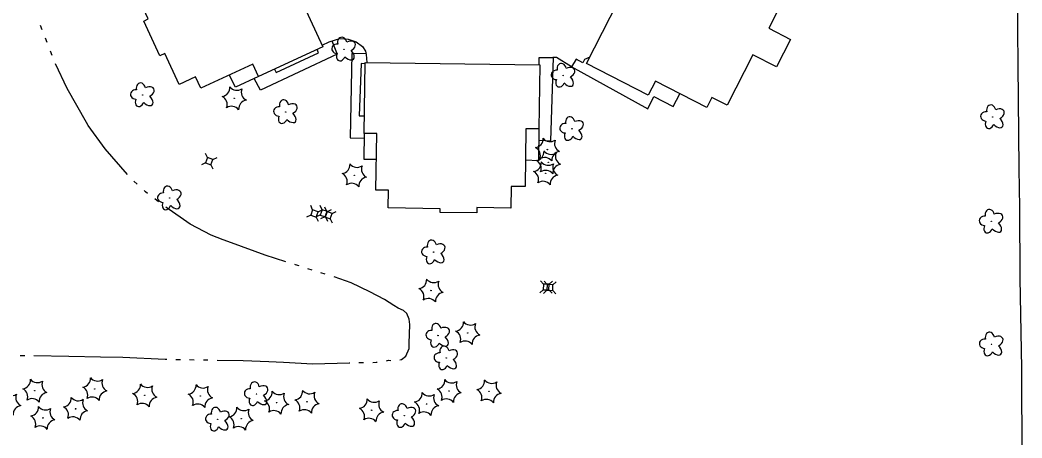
# Model space of a CAD drawing. Extents: x 588843 to 2552415, y 180129 to 269402.
# Drawn here: x 608128.8 to 608566.9, y 183648.3 to 183831.2 of the extents above; entities that cross this region are included whole.
import ezdxf

# ---------------------------------------------------------------- set-up
doc = ezdxf.new("R2010")
doc.units = 0
for name, color, linetype in [('E_BLD', 7, 'Continuous'), ('E_BLD_HvyDash', 7, 'Continuous'), ('E_DWY', 7, 'Continuous'), ('E_LAND_Vegetation', 7, 'Continuous'), ('E_PATH_Sidewalk', 7, 'Continuous'), ('E_UTL_AG_Bold', 7, 'Continuous'), ('E_WTR_P', 7, 'Continuous')]:
    doc.layers.add(name, color=color, linetype=linetype)

# ---------------------------------------------------------------- blocks, each defined once
blk = doc.blocks.new('CTRE_4')
at = {"layer": 'E_LAND_Vegetation'}
blk.add_circle((0, 0), 0.733, dxfattribs=at)
for centre, start, end in [((-39.3, 29.4), 280.2067, 5.9716), ((5.9, 49), 220.2113, 305.9762), ((-45.4, -19.3), 340.2113, 65.9762), ((45.4, 19.3), 160.2113, 245.9762), ((-5.9, -49), 40.2113, 125.9762), ((39.5, -29.6), 100.2511, 185.9272)]:
    blk.add_arc(centre, 25.8, start, end, dxfattribs=at)
blk = doc.blocks.new('DTRE_4')
at = {"layer": 'E_LAND_Vegetation'}
blk.add_circle((-0.6, 0), 0.601, dxfattribs=at)
for centre, major_axis, ratio in [((-6.1, 17.5), (4.5, -16.3), 0.782863), ((-19.3, 0.5), (16.2, -0.4), 0.832022), ((13.3, 9), (-17.3, -9.6), 0.691916), ((-8.2, -17.2), (5.9, 15.9), 0.716896), ((11.6, -12.2), (-16.4, 15), 0.560249)]:
    blk.add_ellipse(centre, major_axis=major_axis, ratio=ratio, start_param=1.570796, end_param=4.712389, dxfattribs=at)
blk = doc.blocks.new('PED_3')
at = {"layer": 'E_UTL_AG_Bold'}
for p, q in [((-8.2, 8.2), (-17.5, 17.5)), ((8.2, 8.2), (17.5, 17.5)), ((-8.2, -8.2), (-17.5, -17.5)), ((8.2, -8.2), (17.5, -17.5))]:
    blk.add_line(p, q, dxfattribs=at)
blk.add_lwpolyline([(-8.2, -8.2), (8.2, -8.2), (8.2, 8.2), (-8.2, 8.2)], close=True, dxfattribs=at)

msp = doc.modelspace()

# ---------------------------------------------------------------- linework, layer by layer
at = {"layer": 'E_BLD'}
for points in [[(608228.96, 183889.12), (608261.24, 183819.41), (608233.12, 183806.39), (608230.57, 183811.9), (608207.9, 183801.4), (608205.6, 183806.36), (608198.36, 183803), (608192.08, 183816.57), (608189.94, 183815.57), (608182.91, 183830.74), (608184.88, 183831.65), (608175.64, 183851.6), (608183.28, 183855.14), (608180.76, 183860.58), (608203.19, 183870.96), (608200.82, 183876.09)], [(608376.52, 183812.08), (608411.23, 183880.28), (608439.21, 183866.05), (608437.64, 183862.96), (608459.37, 183851.9), (608456.4, 183846.05), (608463.74, 183842.32), (608456.22, 183827.55), (608465.72, 183822.71), (608459.57, 183810.64), (608449.27, 183815.88), (608438.05, 183793.85), (608431.3, 183797.29), (608429.08, 183792.93), (608406.63, 183804.36), (608403.55, 183798.32)], [(608279.72, 183812.66), (608356.16, 183811.54), (608355.75, 183783.52), (608350.05, 183783.6), (608349.68, 183758.25), (608343.63, 183758.34), (608343.49, 183748.86), (608328.58, 183749.08), (608328.55, 183746.75), (608312.51, 183746.99), (608312.53, 183748.61), (608289.84, 183748.94), (608289.96, 183756.68), (608284.45, 183756.76), (608284.81, 183781.47), (608279.27, 183781.55)]]:
    msp.add_lwpolyline(points, close=True, dxfattribs=at)
at = {"layer": 'E_BLD_HvyDash'}
for points in [[(608233.12, 183806.39), (608223.04, 183801.77), (608220.27, 183807.12)], [(608279.27, 183781.55), (608279.16, 183770.32), (608284.65, 183770.22)], [(608355.75, 183783.52), (608355.52, 183769.6), (608349.85, 183769.89)]]:
    msp.add_lwpolyline(points, dxfattribs=at)
at = {"layer": 'E_DWY'}
for points in [[(608563.2, 184174.57), (608563.23, 184142.75), (608562.88, 184101.26), (608563.1, 184058.95), (608563.76, 184021.5), (608564.37, 183985.44), (608564.55, 183955.06), (608564.22, 183917.64), (608564.87, 183876.61), (608564.82, 183841.96), (608565.35, 183796.57), (608565.52, 183765.99), (608565.91, 183749.1), (608566.07, 183718.01), (608566.68, 183678.88), (608566.94, 183638.16)], [(608260.9, 183820.14), (608263.97, 183821.64), (608268.63, 183823.04), (608272.25, 183822.81), (608275.84, 183821.6), (608278.6, 183819.54), (608279.9, 183817.53), (608280.25, 183816.15), (608280.42, 183812.65)], [(608355.78, 183811.55), (608355.89, 183814.77), (608361.78, 183814.75)], [(608377.96, 183814.92), (608375.63, 183813.92), (608374.89, 183812.42), (608372.02, 183814.03), (608369.98, 183810.76), (608363.42, 183814.71), (608361.78, 183814.75)]]:
    msp.add_lwpolyline(points, dxfattribs=at)
at = {"layer": 'E_PATH_Sidewalk'}
for points in [[(608265.16, 183822), (608267.52, 183816.18), (608233.91, 183800.49), (608231.27, 183805.54)], [(608240.11, 183809.63), (608240.83, 183808.2), (608259.35, 183816.84), (608258.81, 183818.29)], [(608280.17, 183816.44), (608273.86, 183816.46), (608273.13, 183779.64), (608279.25, 183779.42)], [(608355.9, 183778.58), (608360.87, 183778.35), (608362.1, 183814.74)], [(608279.71, 183812.04), (608278.02, 183812.14), (608277.19, 183789.31), (608279.38, 183789.28)], [(608369.89, 183810.81), (608403.34, 183792.3), (608406, 183797.78), (608414.49, 183793.35), (608417.28, 183798.94)]]:
    msp.add_lwpolyline(points, dxfattribs=at)
at = {"layer": 'E_WTR_P'}
for points in [[(608138.55, 183826.93), (608137.84, 183828.8)], [(608140.68, 183821.31), (608139.97, 183823.18)], [(608142.81, 183815.69), (608142.1, 183817.56)], [(608157.92, 183786.35), (608149.39, 183801.17), (608144.31, 183811.98)], [(608175.87, 183763.57), (608166.09, 183774.86), (608158.69, 183785.02), (608157.92, 183786.35)], [(608180.11, 183759.33), (608178.65, 183760.69)], [(608184.58, 183755.31), (608183.75, 183755.94), (608183.05, 183756.6)], [(608189.37, 183751.68), (608187.77, 183752.89)], [(608217.72, 183734.98), (608212.43, 183737.03), (608203.22, 183741.89), (608192.59, 183749.31)], [(608245.11, 183725.36), (608235.98, 183728.27), (608221.28, 183733.6), (608217.72, 183734.98)], [(608250.84, 183723.55), (608249.24, 183724.04), (608248.93, 183724.14)], [(608256.58, 183721.76), (608254.66, 183722.35)], [(608262.31, 183719.97), (608260.4, 183720.56)], [(608292.27, 183706.29), (608288.15, 183708.86), (608281.78, 183712.27), (608273.59, 183716.17), (608266.12, 183718.72)], [(608294.96, 183682.5), (608295.67, 183682.68), (608297.56, 183684.09), (608298.95, 183687.36), (608299.04, 183689.83), (608299.18, 183693.71), (608299.33, 183697.87), (608298.99, 183700.28), (608298.02, 183702.71), (608296.45, 183704.11), (608294.16, 183705.11), (608292.27, 183706.29)], [(608128.92, 183684.41), (608130.92, 183684.38)], [(608134.93, 183684.3), (608150.21, 183684.02), (608163.96, 183683.8)], [(608163.96, 183683.8), (608173.78, 183683.65), (608192.24, 183682.7), (608192.98, 183682.69)], [(608196.99, 183682.63), (608198.99, 183682.6)], [(608202.99, 183682.54), (608205, 183682.52)], [(608209, 183682.46), (608211.01, 183682.43)], [(608215.01, 183682.37), (608226.47, 183682.23), (608237.6, 183681.76), (608244.03, 183681.4)], [(608244.03, 183681.4), (608256.84, 183680.7), (608272.81, 183681.18), (608273.05, 183681.19)], [(608277.05, 183681.26), (608279.06, 183681.29)], [(608283.06, 183681.36), (608284.61, 183681.39), (608285.06, 183681.46)], [(608289.02, 183682.09), (608290.01, 183682.25), (608291, 183682.21)]]:
    msp.add_lwpolyline(points, dxfattribs=at)

# ---------------------------------------------------------------- block references
at = {"layer": 'E_LAND_Vegetation', "xscale": 0.15240030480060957, "yscale": 0.15240030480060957}
for name, p, rotation in [('DTRE_4', (608270.54, 183818.38), -2.1855189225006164), ('DTRE_4', (608366.47, 183806.9), -3.1447040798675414), ('DTRE_4', (608182.55, 183798.38), -2.1855189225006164), ('CTRE_4', (608222.5, 183796.93), -2.1855189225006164), ('DTRE_4', (608245.13, 183790.97), -2.1855189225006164), ('DTRE_4', (608554.28, 183788.74), -3.1447040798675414), ('DTRE_4', (608370.23, 183783.57), -3.1447040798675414), ('CTRE_4', (608359.45, 183774.49), -2.1855189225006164), ('CTRE_4', (608359.84, 183768.89), -2.1855189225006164), ('CTRE_4', (608275.01, 183763.21), -2.1855189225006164), ('CTRE_4', (608358.68, 183764.09), -2.1855189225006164), ('DTRE_4', (608194.34, 183753.24), -2.1855189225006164), ('DTRE_4', (608553.66, 183743.03), -3.1447040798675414), ('DTRE_4', (608309.77, 183729.59), -2.1855189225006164), ('CTRE_4', (608308.55, 183712.8), -2.1855189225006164), ('DTRE_4', (608311.71, 183693.1), -2.1855189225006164), ('CTRE_4', (608324.61, 183694.18), -2.1855189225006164), ('DTRE_4', (608553.72, 183689.27), -3.1447040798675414), ('DTRE_4', (608315.27, 183683.25), -2.1855189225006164), ('CTRE_4', (608161.53, 183669.69), -2.1855189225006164), ('CTRE_4', (608135.28, 183668.98), -2.1855189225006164), ('CTRE_4', (608183.37, 183666.91), -2.1855189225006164), ('CTRE_4', (608207.69, 183666.63), -2.1855189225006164), ('DTRE_4', (608232.32, 183667.54), -2.1855189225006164), ('CTRE_4', (608316.47, 183668.85), -2.1855189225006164), ('CTRE_4', (608333.89, 183668.65), -2.1855189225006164), ('CTRE_4', (608123.85, 183663.27), -2.1855189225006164), ('CTRE_4', (608153.11, 183661.02), -2.1855189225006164), ('CTRE_4', (608241.01, 183663.73), -2.1855189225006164), ('CTRE_4', (608254.31, 183664.11), -2.1855189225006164), ('CTRE_4', (608282.56, 183660.4), -2.1855189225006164), ('CTRE_4', (608306.6, 183663.17), -2.1855189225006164), ('CTRE_4', (608138.81, 183657.05), -2.1855189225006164), ('DTRE_4', (608215.35, 183656.43), -2.1855189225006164), ('CTRE_4', (608225.54, 183656.75), -2.1855189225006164), ('DTRE_4', (608296.92, 183658.03), -2.1855189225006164)]:
    msp.add_blockref(name, p, dxfattribs=dict(at, rotation=rotation))
at = {"layer": 'E_UTL_AG_Bold'}
for p, xscale, yscale, rotation in [((608211.55, 183769.4), 0.1524003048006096, 0.1524003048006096, -19.82743377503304), ((608257.54, 183746.53), 0.1524003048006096, 0.1524003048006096, -19.82743377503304), ((608261.66, 183746.58), 0.1524003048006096, 0.1524003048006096, -19.82743377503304), ((608263.69, 183745.82), 0.1524003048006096, 0.1524003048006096, -19.82743377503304), ((608358.91, 183714.34), 0.15240030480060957, 0.15240030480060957, -2.1855189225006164), ((608360.54, 183714.11), 0.15240030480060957, 0.15240030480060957, -2.1855189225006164)]:
    msp.add_blockref('PED_3', p, dxfattribs=dict(at, xscale=xscale, yscale=yscale, rotation=rotation))

doc.saveas('drawing.dxf')
